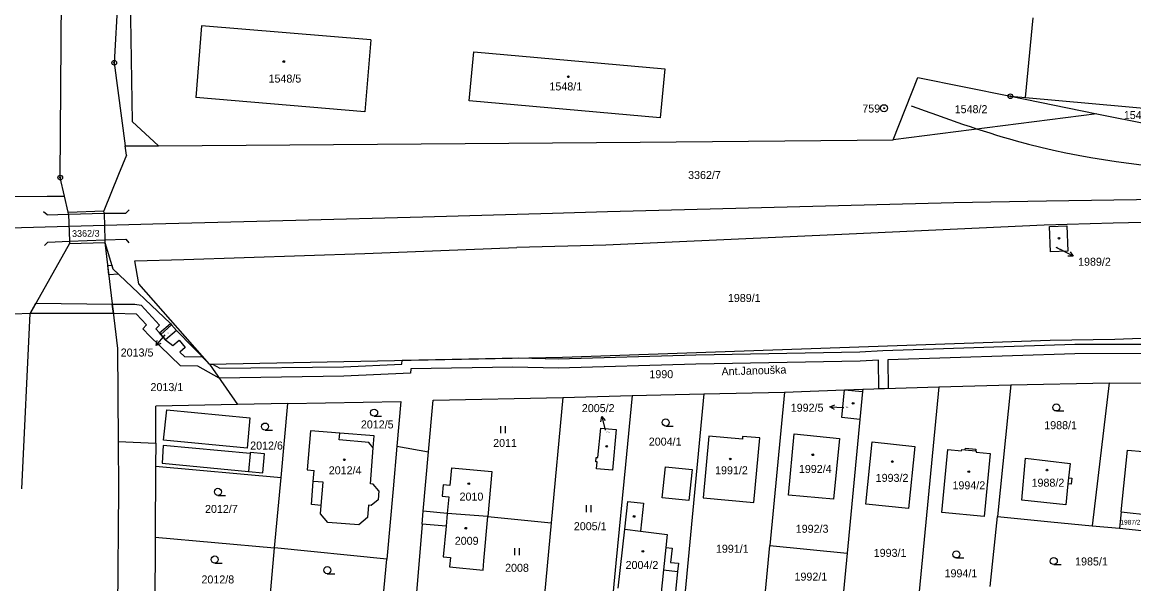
# Model space of a CAD drawing. Extents: x -755819 to -753140, y -1169796 to -1166000.
# Drawn here: x -755593.2 to -755357.1, y -1167903.9 to -1167784.6 of the extents above; entities that cross this region are included whole.
import ezdxf

# ---------------------------------------------------------------- set-up
doc = ezdxf.new("R2010")
doc.units = 0
for name, color, linetype in [('Vrstva 1', 7, 'Continuous'), ('Vrstva 10', 7, 'Continuous'), ('Vrstva 15', 7, 'Continuous'), ('Vrstva 16', 7, 'Continuous'), ('Vrstva 17', 7, 'Continuous'), ('Vrstva 18', 7, 'Continuous'), ('Vrstva 19', 7, 'Continuous'), ('Vrstva 24', 7, 'Continuous'), ('Vrstva 25', 7, 'Continuous'), ('Vrstva 26', 7, 'Continuous'), ('Vrstva 27', 7, 'Continuous'), ('Vrstva 4', 7, 'Continuous'), ('Vrstva 6', 7, 'Continuous'), ('Vrstva 62', 7, 'Continuous')]:
    doc.layers.add(name, color=color, linetype=linetype)

msp = doc.modelspace()

# ---------------------------------------------------------------- linework, layer by layer
at = {"layer": 'Vrstva 1'}
for p, q in [((-755585.14, -1167817.63), (-755584.76, -1167761.27)), ((-755571.94, -1167760.63), (-755573.67, -1167793.24)), ((-755570.5, -1167768.77), (-755569.86, -1167805.73)), ((-755380.16, -1167800.63), (-755378.53, -1167783.71)), ((-755555.17, -1167785.37), (-755556.33, -1167800.6)), ((-755519.17, -1167788.35), (-755555.17, -1167785.37)), ((-755519.17, -1167788.35), (-755520.43, -1167803.62)), ((-755498.27, -1167801.33), (-755497.33, -1167790.91)), ((-755497.33, -1167790.91), (-755456.76, -1167794.51)), ((-755573.67, -1167793.24), (-755571.36, -1167810.89)), ((-755456.76, -1167794.51), (-755457.75, -1167804.94)), ((-755408.26, -1167809.63), (-755402.98, -1167796.35)), ((-755402.98, -1167796.35), (-755383.35, -1167800.35)), ((-755520.43, -1167803.62), (-755556.33, -1167800.6)), ((-755457.75, -1167804.94), (-755498.27, -1167801.33)), ((-755383.35, -1167800.35), (-755380.16, -1167800.63)), ((-755383.35, -1167800.35), (-755364.97, -1167804.09)), ((-755380.16, -1167800.63), (-755343.85, -1167803.87)), ((-755364.97, -1167804.09), (-755408.26, -1167809.63)), ((-755364.97, -1167804.09), (-755353.56, -1167806.34)), ((-755569.86, -1167805.73), (-755564.25, -1167810.84)), ((-755571.36, -1167810.89), (-755564.25, -1167810.84)), ((-755571.08, -1167812.87), (-755571.36, -1167810.89)), ((-755564.25, -1167810.84), (-755461.97, -1167810.08)), ((-755461.97, -1167810.08), (-755408.26, -1167809.63)), ((-755571.08, -1167812.87), (-755572.8, -1167816.93)), ((-755584.23, -1167821.56), (-755585.14, -1167817.63)), ((-755572.8, -1167816.93), (-755575.86, -1167824.69)), ((-755662.76, -1167822.04), (-755587.92, -1167821.58)), ((-755587.92, -1167821.58), (-755584.23, -1167821.56)), ((-755583.44, -1167824.93), (-755584.23, -1167821.56)), ((-755583.44, -1167824.93), (-755575.86, -1167824.69)), ((-755583.43, -1167825.41), (-755583.44, -1167824.93)), ((-755583.43, -1167825.41), (-755583.22, -1167831.1)), ((-755575.84, -1167825.16), (-755575.86, -1167824.69)), ((-755575.84, -1167825.16), (-755575.67, -1167830.83)), ((-755376.18, -1167827.69), (-755417.6, -1167829.6)), ((-755361.5, -1167827.28), (-755376.18, -1167827.69)), ((-755349.77, -1167827.04), (-755361.5, -1167827.28)), ((-755417.6, -1167829.6), (-755469.3, -1167831.95)), ((-755375.05, -1167827.99), (-755371.37, -1167827.86)), ((-755374.85, -1167833.41), (-755375.05, -1167827.99)), ((-755371.37, -1167827.86), (-755371.15, -1167833.25)), ((-755583.2, -1167831.64), (-755591.51, -1167846.45)), ((-755583.22, -1167831.1), (-755583.2, -1167831.64)), ((-755583.2, -1167831.64), (-755575.66, -1167831.38)), ((-755575.67, -1167830.83), (-755575.66, -1167831.38)), ((-755575.66, -1167831.38), (-755572.97, -1167853.91)), ((-755575.66, -1167831.38), (-755573.95, -1167837.01)), ((-755520.44, -1167833.72), (-755488.15, -1167832.45)), ((-755469.3, -1167831.95), (-755488.15, -1167832.45)), ((-755558.87, -1167835.03), (-755520.44, -1167833.72)), ((-755371.15, -1167833.25), (-755374.85, -1167833.41)), ((-755573.95, -1167837.01), (-755561.74, -1167848.58)), ((-755569.3, -1167835.3), (-755558.87, -1167835.03)), ((-755568.48, -1167840.21), (-755569.3, -1167835.3)), ((-755553.46, -1167857.22), (-755568.48, -1167840.21)), ((-755591.51, -1167846.45), (-755614.29, -1167847.48)), ((-755593.32, -1167883.69), (-755591.51, -1167846.45)), ((-755561.5, -1167848.86), (-755560.44, -1167850.1)), ((-755562.77, -1167852.1), (-755563.76, -1167850.96)), ((-755560.44, -1167850.1), (-755562.77, -1167852.1)), ((-755560.44, -1167850.1), (-755553.46, -1167857.22)), ((-755361.16, -1167851.95), (-755346.71, -1167851.33)), ((-755478.48, -1167855.75), (-755374.9, -1167852.15)), ((-755374.9, -1167852.15), (-755361.16, -1167851.95)), ((-755572.97, -1167853.91), (-755572.82, -1167873.66)), ((-755553.46, -1167857.22), (-755478.48, -1167855.75)), ((-755553.46, -1167857.22), (-755547.52, -1167865.84)), ((-755448.45, -1167863.54), (-755431.34, -1167863.16)), ((-755431.34, -1167863.16), (-755434.43, -1167895.77)), ((-755431.34, -1167863.16), (-755418.6, -1167862.68)), ((-755419.18, -1167868.6), (-755418.6, -1167862.68)), ((-755418.6, -1167862.68), (-755414.67, -1167862.55)), ((-755414.76, -1167863.06), (-755415.34, -1167868.98)), ((-755414.67, -1167862.55), (-755414.76, -1167863.06)), ((-755414.67, -1167862.55), (-755398.54, -1167862.07)), ((-755398.54, -1167862.07), (-755403.82, -1167916.82)), ((-755398.54, -1167862.07), (-755383.26, -1167861.62)), ((-755383.26, -1167861.62), (-755386.1, -1167889.6)), ((-755383.26, -1167861.62), (-755362.4, -1167861.2)), ((-755362.4, -1167861.2), (-755366.01, -1167891.58)), ((-755362.4, -1167861.2), (-755347.44, -1167861.29)), ((-755536.81, -1167865.63), (-755512.8, -1167865.16)), ((-755512.8, -1167865.16), (-755513.65, -1167874.64)), ((-755506.95, -1167875.83), (-755505.98, -1167864.88)), ((-755505.98, -1167864.88), (-755478.4, -1167864.33)), ((-755478.4, -1167864.33), (-755480.86, -1167890.92)), ((-755478.4, -1167864.33), (-755463.67, -1167863.89)), ((-755463.67, -1167863.89), (-755465.11, -1167878.58)), ((-755463.67, -1167863.89), (-755448.45, -1167863.54)), ((-755448.45, -1167863.54), (-755453.03, -1167912.01)), ((-755564.86, -1167874), (-755564.82, -1167866.17)), ((-755547.52, -1167865.84), (-755564.82, -1167866.17)), ((-755536.81, -1167865.63), (-755547.52, -1167865.84)), ((-755538.24, -1167881.29), (-755536.81, -1167865.63)), ((-755415.34, -1167868.98), (-755419.18, -1167868.6)), ((-755415.34, -1167868.98), (-755418.02, -1167897.35)), ((-755532.02, -1167871.37), (-755532.72, -1167879.72)), ((-755525.77, -1167871.88), (-755532.02, -1167871.37)), ((-755518.45, -1167872.49), (-755525.77, -1167871.88)), ((-755518.66, -1167875.02), (-755518.45, -1167872.49)), ((-755470.94, -1167877.08), (-755470.34, -1167870.82)), ((-755470.34, -1167870.82), (-755467.06, -1167871.14)), ((-755467.06, -1167871.14), (-755467.89, -1167879.78)), ((-755447.39, -1167872.51), (-755448.58, -1167885.64)), ((-755440.28, -1167873.17), (-755447.39, -1167872.51)), ((-755440.23, -1167872.58), (-755440.28, -1167873.17)), ((-755436.58, -1167872.9), (-755440.23, -1167872.58)), ((-755430.49, -1167885.06), (-755429.24, -1167872.07)), ((-755429.24, -1167872.07), (-755419.66, -1167873)), ((-755572.82, -1167873.66), (-755572.75, -1167883.88)), ((-755572.82, -1167873.66), (-755564.86, -1167874)), ((-755564.86, -1167874), (-755564.89, -1167878.88)), ((-755519.28, -1167882.69), (-755518.66, -1167875.02)), ((-755513.65, -1167874.64), (-755514.47, -1167883.72)), ((-755513.65, -1167874.64), (-755506.95, -1167875.83)), ((-755437.83, -1167886.61), (-755436.58, -1167872.9)), ((-755419.66, -1167873), (-755420.93, -1167885.92)), ((-755414.08, -1167886.97), (-755412.69, -1167873.75)), ((-755412.69, -1167873.75), (-755403.61, -1167874.73)), ((-755403.61, -1167874.73), (-755404.97, -1167887.93)), ((-755508.08, -1167888.47), (-755506.95, -1167875.83)), ((-755471.42, -1167877.98), (-755471.34, -1167877.05)), ((-755471.34, -1167877.05), (-755470.94, -1167877.08)), ((-755397.94, -1167888.72), (-755396.65, -1167875.34)), ((-755396.65, -1167875.34), (-755393.71, -1167875.62)), ((-755393.71, -1167875.62), (-755393.68, -1167875.34)), ((-755393.68, -1167875.34), (-755392.93, -1167875.42)), ((-755392.93, -1167875.42), (-755392.9, -1167875.07)), ((-755392.9, -1167875.07), (-755390.71, -1167875.28)), ((-755390.71, -1167875.28), (-755390.75, -1167875.62)), ((-755390.75, -1167875.62), (-755390.6, -1167875.64)), ((-755390.6, -1167875.64), (-755390.63, -1167875.92)), ((-755390.63, -1167875.92), (-755387.64, -1167876.2)), ((-755387.64, -1167876.2), (-755388.94, -1167889.58)), ((-755380.92, -1167886.14), (-755380.15, -1167877.23)), ((-755380.15, -1167877.23), (-755370.66, -1167878.32)), ((-755359.85, -1167888.62), (-755358.45, -1167875.48)), ((-755358.45, -1167875.48), (-755348.57, -1167876.39)), ((-755564.89, -1167878.88), (-755564.97, -1167893.96)), ((-755564.89, -1167878.88), (-755538.24, -1167881.29)), ((-755532.72, -1167879.72), (-755531.2, -1167879.84)), ((-755502.07, -1167879.23), (-755502.42, -1167883.01)), ((-755502.07, -1167879.23), (-755493.46, -1167880.04)), ((-755471.13, -1167878.01), (-755471.42, -1167877.98)), ((-755471.26, -1167879.46), (-755471.13, -1167878.01)), ((-755467.89, -1167879.78), (-755471.26, -1167879.46)), ((-755465.11, -1167878.58), (-755467.16, -1167899.54)), ((-755370.66, -1167878.32), (-755370.98, -1167881.35)), ((-755539.61, -1167896.25), (-755538.24, -1167881.29)), ((-755531.41, -1167882.13), (-755531.2, -1167879.84)), ((-755493.46, -1167880.04), (-755494.31, -1167889.58)), ((-755370.98, -1167881.35), (-755370.29, -1167881.42)), ((-755370.29, -1167881.42), (-755370.43, -1167882.75)), ((-755572.75, -1167883.88), (-755573.01, -1167909.23)), ((-755531.78, -1167887.06), (-755531.41, -1167882.13)), ((-755518.69, -1167882.74), (-755519.28, -1167882.69)), ((-755517.49, -1167884.17), (-755518.69, -1167882.74)), ((-755517.49, -1167884.17), (-755517.64, -1167886.03)), ((-755514.47, -1167883.72), (-755515.81, -1167898.64)), ((-755503.81, -1167882.89), (-755504.03, -1167885.3)), ((-755502.42, -1167883.01), (-755503.81, -1167882.89)), ((-755371.12, -1167882.67), (-755371.6, -1167887.15)), ((-755370.43, -1167882.75), (-755371.12, -1167882.67)), ((-755517.64, -1167886.03), (-755519.08, -1167887.27)), ((-755504.03, -1167885.3), (-755502.63, -1167885.43)), ((-755502.63, -1167885.43), (-755502.95, -1167888.94)), ((-755465.25, -1167892.28), (-755464.6, -1167886.42)), ((-755464.6, -1167886.42), (-755461.28, -1167886.79)), ((-755461.28, -1167886.79), (-755461.91, -1167892.7)), ((-755448.58, -1167885.64), (-755437.83, -1167886.61)), ((-755420.93, -1167885.92), (-755430.49, -1167885.06)), ((-755371.6, -1167887.15), (-755380.92, -1167886.14)), ((-755529.74, -1167887.23), (-755531.78, -1167887.06)), ((-755529.86, -1167889.01), (-755529.74, -1167887.23)), ((-755528.29, -1167890.86), (-755529.86, -1167889.01)), ((-755519.65, -1167887.22), (-755519.86, -1167889.82)), ((-755519.08, -1167887.27), (-755519.65, -1167887.22)), ((-755508.31, -1167891.19), (-755508.08, -1167888.47)), ((-755502.95, -1167888.94), (-755508.08, -1167888.47)), ((-755494.31, -1167889.58), (-755502.95, -1167888.94)), ((-755404.97, -1167887.93), (-755414.08, -1167886.97)), ((-755388.94, -1167889.58), (-755397.94, -1167888.72)), ((-755359.85, -1167888.62), (-755360.15, -1167892.1)), ((-755521.73, -1167891.4), (-755528.29, -1167890.86)), ((-755519.86, -1167889.82), (-755521.73, -1167891.4)), ((-755508.31, -1167891.19), (-755509.58, -1167906.59)), ((-755503.2, -1167891.66), (-755508.31, -1167891.19)), ((-755495.16, -1167899.01), (-755494.31, -1167889.58)), ((-755494.31, -1167889.58), (-755480.86, -1167890.92)), ((-755480.86, -1167890.92), (-755482.55, -1167909.19)), ((-755387.67, -1167904.49), (-755386.1, -1167889.6)), ((-755386.1, -1167889.6), (-755374.73, -1167890.72)), ((-755374.73, -1167890.72), (-755366.01, -1167891.58)), ((-755503.2, -1167891.66), (-755503.79, -1167898.18)), ((-755466.64, -1167904.83), (-755465.25, -1167892.28)), ((-755461.91, -1167892.7), (-755456.24, -1167893.41)), ((-755456.24, -1167893.41), (-755456.52, -1167896.18)), ((-755366.01, -1167891.58), (-755360.15, -1167892.1)), ((-755360.15, -1167892.1), (-755355.42, -1167892.59)), ((-755564.97, -1167893.96), (-755565.05, -1167909.06)), ((-755564.97, -1167893.96), (-755539.61, -1167896.25)), ((-755540.98, -1167911.2), (-755539.61, -1167896.25)), ((-755515.81, -1167898.64), (-755539.61, -1167896.25)), ((-755456.52, -1167896.18), (-755455.2, -1167896.32)), ((-755436.13, -1167913.67), (-755434.43, -1167895.77)), ((-755434.43, -1167895.77), (-755418.02, -1167897.35)), ((-755503.79, -1167898.18), (-755502.29, -1167898.33)), ((-755502.29, -1167898.33), (-755502.48, -1167900.27)), ((-755455.2, -1167896.32), (-755455.51, -1167899.35)), ((-755418.02, -1167897.35), (-755419.73, -1167915.27)), ((-755517.16, -1167913.57), (-755515.81, -1167898.64)), ((-755502.48, -1167900.27), (-755495.34, -1167900.96)), ((-755495.34, -1167900.96), (-755495.16, -1167899.01)), ((-755467.16, -1167899.54), (-755468.2, -1167910.6)), ((-755455.51, -1167899.35), (-755453.85, -1167899.52)), ((-755453.85, -1167899.52), (-755454.02, -1167901.25)), ((-755454.02, -1167901.25), (-755455, -1167910.71))]:
    msp.add_line(p, q, dxfattribs=at)
at = {"layer": 'Vrstva 10'}
for p, q in [((-755468.91, -1167824.81), (-755395.38, -1167822.9)), ((-755395.38, -1167822.9), (-755375.66, -1167822.53)), ((-755375.66, -1167822.53), (-755340.69, -1167822.01)), ((-755508.16, -1167825.95), (-755480.58, -1167825.19)), ((-755480.58, -1167825.19), (-755468.91, -1167824.81)), ((-755601.25, -1167828.42), (-755565.48, -1167827.45)), ((-755565.48, -1167827.45), (-755535.11, -1167826.66)), ((-755535.11, -1167826.66), (-755508.16, -1167825.95))]:
    msp.add_line(p, q, dxfattribs=at)
msp.add_spline([(-755404.4, -1167802.41), (-755382.09, -1167809.81), (-755339.31, -1167816.14), (-755304.1, -1167815.81), (-755282.14, -1167815.18)], degree=3, dxfattribs=at)
at = {"layer": 'Vrstva 16'}
for p, q in [((-755373.68, -1167832.4), (-755372.69, -1167832.92)), ((-755370.03, -1167834.3), (-755372.69, -1167832.92)), ((-755564.8, -1167853.3), (-755562.88, -1167851)), ((-755421.69, -1167866.32), (-755418.69, -1167866.46)), ((-755470.11, -1167868.38), (-755469.39, -1167871.29))]:
    msp.add_line(p, q, dxfattribs=at)
for points in [[(-755370.68, -1167833.4), (-755370.03, -1167834.3), (-755371.14, -1167834.28)], [(-755563.78, -1167852.86), (-755564.8, -1167853.3), (-755564.54, -1167852.22)], [(-755420.71, -1167866.86), (-755421.69, -1167866.32), (-755420.66, -1167865.86)], [(-755470.36, -1167869.47), (-755470.11, -1167868.38), (-755469.39, -1167869.23)]]:
    msp.add_lwpolyline(points, dxfattribs=at)
at = {"layer": 'Vrstva 24'}
for centre, radius in [((-755573.67, -1167793.24), 0.5), ((-755573.67, -1167793.24), 0.1), ((-755383.35, -1167800.35), 0.5), ((-755383.35, -1167800.35), 0.1), ((-755410.19, -1167802.89), 0.75), ((-755410.19, -1167802.89), 0.1), ((-755585.14, -1167817.63), 0.5), ((-755585.14, -1167817.63), 0.1)]:
    msp.add_circle(centre, radius, dxfattribs=at)
at = {"layer": 'Vrstva 25'}
for p, q in [((-755373.59, -1167867.18), (-755371.99, -1167867.18)), ((-755518.49, -1167868.29), (-755516.89, -1167868.29)), ((-755541.65, -1167871.25), (-755540.05, -1167871.25)), ((-755491.58, -1167871.89), (-755491.58, -1167870.39)), ((-755490.58, -1167871.89), (-755490.58, -1167870.39)), ((-755456.55, -1167870.38), (-755454.95, -1167870.38)), ((-755551.66, -1167885.11), (-755550.06, -1167885.11)), ((-755473.41, -1167888.68), (-755473.41, -1167887.18)), ((-755472.41, -1167888.68), (-755472.41, -1167887.18)), ((-755488.61, -1167897.84), (-755488.61, -1167896.34)), ((-755487.61, -1167897.84), (-755487.61, -1167896.34)), ((-755394.82, -1167898.4), (-755393.22, -1167898.4)), ((-755552.34, -1167899.48), (-755550.74, -1167899.48)), ((-755374.13, -1167899.81), (-755372.53, -1167899.81)), ((-755528.43, -1167901.74), (-755526.83, -1167901.74))]:
    msp.add_line(p, q, dxfattribs=at)
for centre, radius in [((-755537.67, -1167792.97), 0.175), ((-755477.23, -1167796.21), 0.175), ((-755373.03, -1167830.49), 0.175), ((-755416.75, -1167865.57), 0.175), ((-755518.49, -1167867.54), 0.75), ((-755373.59, -1167866.43), 0.75), ((-755541.65, -1167870.5), 0.75), ((-755456.55, -1167869.63), 0.75), ((-755469.08, -1167874.69), 0.175), ((-755524.82, -1167877.55), 0.175), ((-755442.84, -1167877.38), 0.175), ((-755425.32, -1167876.49), 0.175), ((-755408.43, -1167877.93), 0.175), ((-755375.58, -1167879.74), 0.175), ((-755392.18, -1167880.09), 0.175), ((-755551.66, -1167884.36), 0.75), ((-755498.38, -1167882.61), 0.175), ((-755463.27, -1167889.59), 0.175), ((-755499.02, -1167892.09), 0.175), ((-755552.34, -1167898.73), 0.75), ((-755461.41, -1167897.01), 0.175), ((-755394.82, -1167897.65), 0.75), ((-755374.13, -1167899.06), 0.75), ((-755528.43, -1167900.99), 0.75)]:
    msp.add_circle(centre, radius, dxfattribs=at)
at = {"layer": 'Vrstva 26'}
for p, q in [((-755587.93, -1167825.51), (-755588.69, -1167824.86)), ((-755571.24, -1167825.14), (-755570.52, -1167824.44)), ((-755587.82, -1167831.31), (-755588.52, -1167832.03)), ((-755571.23, -1167830.72), (-755570.56, -1167831.46))]:
    msp.add_line(p, q, dxfattribs=at)
at = {"layer": 'Vrstva 27'}
for p, q in [((-755575.07, -1167836.29), (-755574.19, -1167836.23)), ((-755574.84, -1167838.28), (-755575.07, -1167836.29)), ((-755574.19, -1167836.23), (-755573.95, -1167837.01)), ((-755573.95, -1167837.01), (-755572.77, -1167838.13)), ((-755572.77, -1167838.13), (-755574.84, -1167838.28)), ((-755591.51, -1167846.45), (-755590.3, -1167844.3)), ((-755590.3, -1167844.3), (-755574.1, -1167844.47)), ((-755573.86, -1167846.47), (-755591.51, -1167846.45)), ((-755574.1, -1167844.47), (-755573.86, -1167846.47)), ((-755573.86, -1167846.47), (-755574.1, -1167844.47)), ((-755574.1, -1167844.47), (-755569.33, -1167844.52)), ((-755568.92, -1167846.59), (-755573.86, -1167846.47)), ((-755569.33, -1167844.52), (-755567.94, -1167844.69)), ((-755566.8, -1167848.9), (-755568.92, -1167846.59)), ((-755567.94, -1167844.69), (-755564.06, -1167848.94)), ((-755567.58, -1167849.71), (-755566.8, -1167848.9)), ((-755564.06, -1167848.94), (-755564.84, -1167849.75)), ((-755566.12, -1167851.33), (-755567.58, -1167849.71)), ((-755559.6, -1167857.63), (-755566.12, -1167851.33)), ((-755564.84, -1167849.75), (-755564.08, -1167850.59)), ((-755564.08, -1167850.59), (-755563.76, -1167850.96)), ((-755563.76, -1167850.96), (-755562.77, -1167852.1)), ((-755562.77, -1167852.1), (-755561.21, -1167853.28)), ((-755561.21, -1167853.28), (-755559.92, -1167852.16)), ((-755559.92, -1167852.16), (-755558.61, -1167853.67)), ((-755558.61, -1167853.67), (-755559.77, -1167854.68)), ((-755410.44, -1167854.33), (-755369.67, -1167853.02)), ((-755369.67, -1167853.02), (-755343.92, -1167852.99)), ((-755559.77, -1167854.68), (-755558.78, -1167855.64)), ((-755558.78, -1167855.64), (-755554.97, -1167855.69)), ((-755554.97, -1167855.69), (-755553.46, -1167857.22)), ((-755512.56, -1167856.42), (-755487.77, -1167855.93)), ((-755487.77, -1167855.93), (-755479.43, -1167856.08)), ((-755479.43, -1167856.08), (-755450.19, -1167855.23)), ((-755450.19, -1167855.23), (-755415.35, -1167854.64)), ((-755415.35, -1167854.64), (-755410.44, -1167854.33)), ((-755369.63, -1167855.02), (-755409.38, -1167856.3)), ((-755343.92, -1167854.99), (-755369.63, -1167855.02)), ((-755555.92, -1167857.67), (-755559.6, -1167857.63)), ((-755551.41, -1167860.19), (-755555.92, -1167857.67)), ((-755553.46, -1167857.22), (-755552.82, -1167857.21)), ((-755552.82, -1167857.21), (-755551.25, -1167858.09)), ((-755551.25, -1167858.09), (-755525.01, -1167857.8)), ((-755525.01, -1167857.8), (-755512.63, -1167857.25)), ((-755512.63, -1167857.25), (-755512.56, -1167856.42)), ((-755510.7, -1167858.2), (-755510.77, -1167859.17)), ((-755489.02, -1167857.91), (-755510.7, -1167858.2)), ((-755479.41, -1167858.08), (-755489.02, -1167857.91)), ((-755450.15, -1167857.23), (-755479.41, -1167858.08)), ((-755415.27, -1167856.64), (-755450.15, -1167857.23)), ((-755411.38, -1167856.39), (-755415.27, -1167856.64)), ((-755411.32, -1167862.45), (-755411.38, -1167856.39)), ((-755409.38, -1167856.3), (-755409.32, -1167862.39)), ((-755524.95, -1167859.8), (-755551.41, -1167860.19)), ((-755510.77, -1167859.17), (-755524.95, -1167859.8)), ((-755409.32, -1167862.39), (-755411.32, -1167862.45))]:
    msp.add_line(p, q, dxfattribs=at)
at = {"layer": 'Vrstva 4'}
for p, q in [((-755587.93, -1167825.51), (-755583.43, -1167825.41)), ((-755583.43, -1167825.41), (-755575.84, -1167825.16)), ((-755575.84, -1167825.16), (-755571.24, -1167825.14)), ((-755587.82, -1167831.31), (-755583.22, -1167831.1)), ((-755583.22, -1167831.1), (-755575.67, -1167830.83)), ((-755575.67, -1167830.83), (-755571.23, -1167830.72)), ((-755563.76, -1167850.96), (-755561.5, -1167848.86)), ((-755418.6, -1167862.68), (-755414.76, -1167863.06)), ((-755563.19, -1167873.41), (-755562.53, -1167866.93)), ((-755562.53, -1167866.93), (-755544.88, -1167868.64)), ((-755544.88, -1167868.64), (-755545.48, -1167875.08)), ((-755525.88, -1167873.34), (-755525.77, -1167871.88)), ((-755563.31, -1167874.49), (-755563.53, -1167878.27)), ((-755544.82, -1167876.25), (-755563.31, -1167874.49)), ((-755545.48, -1167875.08), (-755563.19, -1167873.41)), ((-755519.59, -1167873.91), (-755525.88, -1167873.34)), ((-755518.66, -1167875.02), (-755519.59, -1167873.91)), ((-755544.82, -1167876.25), (-755545.16, -1167880.04)), ((-755544.8, -1167876.03), (-755544.82, -1167876.25)), ((-755541.78, -1167876.28), (-755544.8, -1167876.03)), ((-755542.14, -1167880.33), (-755541.78, -1167876.28)), ((-755392.93, -1167875.42), (-755390.75, -1167875.62)), ((-755563.53, -1167878.27), (-755545.16, -1167880.04)), ((-755457.31, -1167885.64), (-755456.63, -1167879.03)), ((-755456.63, -1167879.03), (-755450.96, -1167879.61)), ((-755450.96, -1167879.61), (-755451.63, -1167886.23)), ((-755545.16, -1167880.04), (-755542.14, -1167880.33)), ((-755370.98, -1167881.35), (-755371.12, -1167882.67)), ((-755529.32, -1167882.31), (-755531.41, -1167882.13)), ((-755529.74, -1167887.23), (-755529.32, -1167882.31)), ((-755451.63, -1167886.23), (-755457.31, -1167885.64)), ((-755502.95, -1167888.94), (-755503.2, -1167891.66)), ((-755359.85, -1167888.62), (-755353.35, -1167889.29)), ((-755465.25, -1167892.28), (-755461.91, -1167892.7)), ((-755456.52, -1167896.18), (-755457.01, -1167900.95)), ((-755457.01, -1167900.95), (-755457.98, -1167910.4)), ((-755457.01, -1167900.95), (-755454.02, -1167901.25))]:
    msp.add_line(p, q, dxfattribs=at)
at = {"layer": 'Vrstva 6'}
for p, q in [((-755564.08, -1167850.59), (-755561.74, -1167848.58)), ((-755561.74, -1167848.58), (-755561.5, -1167848.86)), ((-755563.76, -1167850.96), (-755564.08, -1167850.59))]:
    msp.add_line(p, q, dxfattribs=at)

# ---------------------------------------------------------------- texts
at = {"layer": 'Vrstva 15'}
msp.add_text('Ant.Janouška', height=1.7, rotation=1.7762, dxfattribs=at).set_placement((-755444.68, -1167859.65))
at = {"layer": 'Vrstva 16'}
for s, p in [('1989/2', (-755368.97, -1167836.34)), ('2013/5', (-755572.31, -1167855.62)), ('1992/5', (-755430, -1167867.34)), ('2005/2', (-755474.37, -1167867.43))]:
    msp.add_text(s, height=1.7, dxfattribs=at).set_placement(p)
at = {"layer": 'Vrstva 17'}
msp.add_text('759', height=1.7, dxfattribs=at).set_placement((-755414.8, -1167803.8))
at = {"layer": 'Vrstva 18'}
for s, height, p in [('1548/2', 1.7, (-755395.18, -1167803.94)), ('1548/9', 1.7, (-755359.26, -1167805.19)), ('3362/7', 1.7, (-755451.8, -1167817.92)), ('1989/1', 1.7, (-755443.35, -1167844.04)), ('2013/5', 0.2, (-755562.62, -1167850.73)), ('1990', 1.7, (-755460.02, -1167860.22)), ('2013/1', 1.7, (-755565.98, -1167862.96)), ('2012/5', 1.7, (-755521.3, -1167870.89)), ('1988/1', 1.7, (-755376.16, -1167871.05)), ('2012/6', 1.7, (-755544.81, -1167875.38)), ('2011', 1.7, (-755493.21, -1167874.83)), ('2004/1', 1.7, (-755460.15, -1167874.54)), ('2012/7', 1.7, (-755554.4, -1167888.84)), ('2005/1', 1.7, (-755476.07, -1167892.51)), ('1992/3', 1.7, (-755428.94, -1167893.05)), ('1991/1', 1.7, (-755445.89, -1167897.29)), ('1993/1', 1.7, (-755412.38, -1167898.17)), ('1985/1', 1.7, (-755369.6, -1167899.99)), ('2008', 1.7, (-755490.67, -1167901.34)), ('1994/1', 1.7, (-755397.33, -1167902.51)), ('2012/8', 1.7, (-755555.16, -1167903.81)), ('1992/1', 1.7, (-755429.2, -1167903.22))]:
    msp.add_text(s, height=height, dxfattribs=at).set_placement(p)
msp.add_text('3362/3', height=1.43, rotation=0.6876, dxfattribs=at).set_placement((-755582.64, -1167830.23))
at = {"layer": 'Vrstva 19'}
for s, height, p in [('1548/5', 1.7, (-755540.91, -1167797.44)), ('1548/1', 1.7, (-755481.25, -1167799.11)), ('1989/2', 0.1, (-755373.66, -1167832.4)), ('1992/5', 0.2, (-755418.35, -1167866.47)), ('2005/2', 0.2, (-755469.23, -1167871.81)), ('2012/4', 1.7, (-755528.12, -1167880.64)), ('1991/2', 1.7, (-755446.07, -1167880.63)), ('1992/4', 1.7, (-755428.27, -1167880.35)), ('1993/2', 1.7, (-755411.96, -1167882.24)), ('1994/2', 1.7, (-755395.65, -1167883.82)), ('1988/2', 1.7, (-755378.85, -1167883.27)), ('2010', 1.7, (-755500.34, -1167886.22)), ('2009', 1.7, (-755501.36, -1167895.61)), ('2004/2', 1.7, (-755465.08, -1167900.74))]:
    msp.add_text(s, height=height, dxfattribs=at).set_placement(p)
at = {"layer": 'Vrstva 62'}
msp.add_text('1987/2', height=1, dxfattribs=at).set_placement((-755359.97, -1167891.31))

doc.saveas('drawing.dxf')
